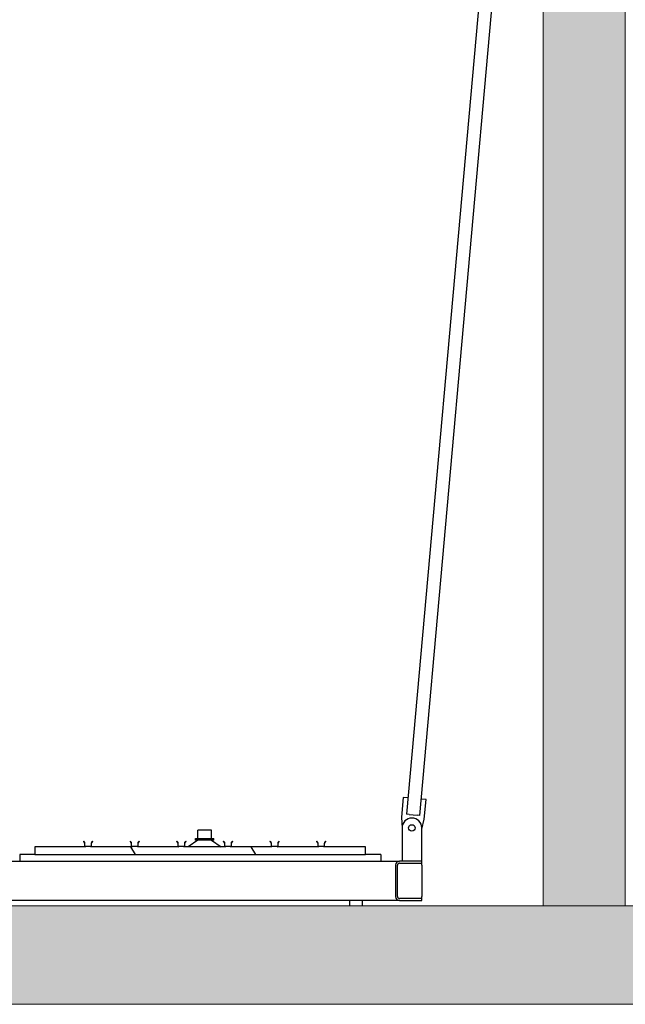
# Model space of a CAD drawing. Extents: x -89225 to 110569, y 13360 to 87647.
# Tile 405 of 478: x 85672 to 87517, y 62264 to 65263. Entities that reach past the tile are written whole.
import ezdxf

# ---------------------------------------------------------------- set-up
doc = ezdxf.new("R2010")
doc.units = 0
doc.layers.add('Beluchtingstank', color=253, linetype='Continuous')
doc.layers.add('Iv-Lines 035', color=4, linetype='Continuous')

# ---------------------------------------------------------------- blocks, each defined once
blk = doc.blocks.new('Beuchtingstank doorsnede')
h = blk.add_hatch()
h.set_pattern_fill('ANSI31', color=256, scale=2540, angle=75, style=0)
h.set_pattern_definition([(120, (1248752.05, -931373.5), (-274.963, -158.7501), [])])
edge = h.paths.add_edge_path()
edge.add_line((1198669.5, -942658.1), (1198653.6, -942658.1))
edge.add_ellipse((1198653.6, -942656.6), major_axis=(-1.56, 0), ratio=1, start_angle=0, end_angle=90, ccw=False)
edge.add_line((1198652, -942656.6), (1198652, -942648.2))
edge.add_ellipse((1198647.8, -942648.2), major_axis=(0, 4.15), ratio=1, start_angle=270, end_angle=315)
edge.add_line((1198650.8, -942645.3), (1198648, -942642.5))
edge.add_line((1198648, -942642.5), (1198647.2, -942643.2))
edge.add_line((1198647.2, -942643.2), (1198650, -942646))
edge.add_ellipse((1198647.8, -942648.2), major_axis=(2.2, -2.2), ratio=1, start_angle=45, end_angle=90, ccw=False)
edge.add_line((1198651, -942648.2), (1198651, -942656.6))
edge.add_ellipse((1198653.6, -942656.6), major_axis=(0, -2.6), ratio=1, start_angle=270, end_angle=360)
edge.add_line((1198653.6, -942659.1), (1198499.7, -942659.1))
edge.add_line((1198499.7, -942659.1), (1198499.7, -942683.1))
edge.add_line((1198499.7, -942683.1), (1199506.5, -942683.1))
edge.add_line((1199506.5, -942683.1), (1199506.5, -942659.1))
edge.add_line((1199506.5, -942659.1), (1199379.5, -942659.1))
edge.add_ellipse((1199379.5, -942656.6), major_axis=(2.6, 0), ratio=1, start_angle=270, end_angle=360)
edge.add_line((1199382.1, -942656.6), (1199382.1, -942648.2))
edge.add_ellipse((1199385.3, -942648.2), major_axis=(0, 3.12), ratio=1, start_angle=45, end_angle=90, ccw=False)
edge.add_line((1199383.1, -942646), (1199385.9, -942643.2))
edge.add_line((1199385.9, -942643.2), (1199385.1, -942642.5))
edge.add_line((1199385.1, -942642.5), (1199382.3, -942645.3))
edge.add_ellipse((1199385.3, -942648.2), major_axis=(-2.94, -2.94), ratio=1, start_angle=270, end_angle=315)
edge.add_line((1199381.1, -942648.2), (1199381.1, -942656.6))
edge.add_ellipse((1199379.5, -942656.6), major_axis=(0, -1.56), ratio=1, start_angle=0, end_angle=90, ccw=False)
edge.add_line((1199379.5, -942658.1), (1199363.6, -942658.1))
edge.add_ellipse((1199363.6, -942656.6), major_axis=(-1.56, 0), ratio=1, start_angle=0, end_angle=90, ccw=False)
edge.add_line((1199362, -942656.6), (1199362, -942648.2))
edge.add_ellipse((1199357.8, -942648.2), major_axis=(0, 4.15), ratio=1, start_angle=270, end_angle=315)
edge.add_line((1199360.8, -942645.3), (1199358, -942642.5))
edge.add_line((1199358, -942642.5), (1199357.2, -942643.2))
edge.add_line((1199357.2, -942643.2), (1199360, -942646))
edge.add_ellipse((1199357.8, -942648.2), major_axis=(2.2, -2.2), ratio=1, start_angle=45, end_angle=90, ccw=False)
edge.add_line((1199361, -942648.2), (1199361, -942656.6))
edge.add_ellipse((1199363.6, -942656.6), major_axis=(0, -2.6), ratio=1, start_angle=270, end_angle=360)
edge.add_line((1199363.6, -942659.1), (1199237.5, -942659.1))
edge.add_ellipse((1199237.5, -942656.6), major_axis=(2.6, 0), ratio=1, start_angle=270, end_angle=360)
edge.add_line((1199240.1, -942656.6), (1199240.1, -942648.2))
edge.add_ellipse((1199243.3, -942648.2), major_axis=(0, 3.12), ratio=1, start_angle=45, end_angle=90, ccw=False)
edge.add_line((1199241.1, -942646), (1199243.9, -942643.2))
edge.add_line((1199243.9, -942643.2), (1199243.1, -942642.5))
edge.add_line((1199243.1, -942642.5), (1199240.3, -942645.3))
edge.add_ellipse((1199243.3, -942648.2), major_axis=(-2.94, -2.94), ratio=1, start_angle=270, end_angle=315)
edge.add_line((1199239.1, -942648.2), (1199239.1, -942656.6))
edge.add_ellipse((1199237.5, -942656.6), major_axis=(0, -1.56), ratio=1, start_angle=0, end_angle=90, ccw=False)
edge.add_line((1199237.5, -942658.1), (1199221.6, -942658.1))
edge.add_ellipse((1199221.6, -942656.6), major_axis=(-1.56, 0), ratio=1, start_angle=0, end_angle=90, ccw=False)
edge.add_line((1199220, -942656.6), (1199220, -942648.2))
edge.add_ellipse((1199215.8, -942648.2), major_axis=(0, 4.15), ratio=1, start_angle=270, end_angle=315)
edge.add_line((1199218.8, -942645.3), (1199216, -942642.5))
edge.add_line((1199216, -942642.5), (1199215.2, -942643.2))
edge.add_line((1199215.2, -942643.2), (1199218, -942646))
edge.add_ellipse((1199215.8, -942648.2), major_axis=(2.2, -2.2), ratio=1, start_angle=45, end_angle=90, ccw=False)
edge.add_line((1199219, -942648.2), (1199219, -942656.6))
edge.add_ellipse((1199221.6, -942656.6), major_axis=(0, -2.6), ratio=1, start_angle=270, end_angle=360)
edge.add_line((1199221.6, -942659.1), (1199095.5, -942659.1))
edge.add_ellipse((1199095.5, -942656.6), major_axis=(2.6, 0), ratio=1, start_angle=270, end_angle=360)
edge.add_line((1199098.1, -942656.6), (1199098.1, -942648.2))
edge.add_ellipse((1199101.3, -942648.2), major_axis=(0, 3.12), ratio=1, start_angle=45, end_angle=90, ccw=False)
edge.add_line((1199099.1, -942646), (1199101.9, -942643.2))
edge.add_line((1199101.9, -942643.2), (1199101.1, -942642.5))
edge.add_line((1199101.1, -942642.5), (1199098.3, -942645.3))
edge.add_ellipse((1199101.3, -942648.2), major_axis=(-2.94, -2.94), ratio=1, start_angle=270, end_angle=315)
edge.add_line((1199097.1, -942648.2), (1199097.1, -942656.6))
edge.add_ellipse((1199095.5, -942656.6), major_axis=(0, -1.56), ratio=1, start_angle=0, end_angle=90, ccw=False)
edge.add_line((1199095.5, -942658.1), (1199079.6, -942658.1))
edge.add_ellipse((1199079.6, -942656.6), major_axis=(-1.56, 0), ratio=1, start_angle=0, end_angle=90, ccw=False)
edge.add_line((1199078, -942656.6), (1199078, -942648.2))
edge.add_ellipse((1199073.8, -942648.2), major_axis=(0, 4.15), ratio=1, start_angle=270, end_angle=315)
edge.add_line((1199076.8, -942645.3), (1199074, -942642.5))
edge.add_line((1199074, -942642.5), (1199073.2, -942643.2))
edge.add_line((1199073.2, -942643.2), (1199076, -942646))
edge.add_ellipse((1199073.8, -942648.2), major_axis=(2.2, -2.2), ratio=1, start_angle=45, end_angle=90, ccw=False)
edge.add_line((1199077, -942648.2), (1199077, -942656.6))
edge.add_ellipse((1199079.6, -942656.6), major_axis=(0, -2.6), ratio=1, start_angle=270, end_angle=360)
edge.add_line((1199079.6, -942659.1), (1198953.5, -942659.1))
edge.add_ellipse((1198953.5, -942656.6), major_axis=(2.6, 0), ratio=1, start_angle=270, end_angle=360)
edge.add_line((1198956.1, -942656.6), (1198956.1, -942648.2))
edge.add_ellipse((1198959.3, -942648.2), major_axis=(0, 3.12), ratio=1, start_angle=45, end_angle=90, ccw=False)
edge.add_line((1198957.1, -942646), (1198959.9, -942643.2))
edge.add_line((1198959.9, -942643.2), (1198959.1, -942642.5))
edge.add_line((1198959.1, -942642.5), (1198956.3, -942645.3))
edge.add_ellipse((1198959.3, -942648.2), major_axis=(-2.94, -2.94), ratio=1, start_angle=270, end_angle=315)
edge.add_line((1198955.1, -942648.2), (1198955.1, -942656.6))
edge.add_ellipse((1198953.5, -942656.6), major_axis=(0, -1.56), ratio=1, start_angle=0, end_angle=90, ccw=False)
edge.add_line((1198953.5, -942658.1), (1198937.6, -942658.1))
edge.add_ellipse((1198937.6, -942656.6), major_axis=(-1.56, 0), ratio=1, start_angle=0, end_angle=90, ccw=False)
edge.add_line((1198936, -942656.6), (1198936, -942648.2))
edge.add_ellipse((1198931.8, -942648.2), major_axis=(0, 4.15), ratio=1, start_angle=270, end_angle=315)
edge.add_line((1198934.8, -942645.3), (1198932, -942642.5))
edge.add_line((1198932, -942642.5), (1198931.2, -942643.2))
edge.add_line((1198931.2, -942643.2), (1198934, -942646))
edge.add_ellipse((1198931.8, -942648.2), major_axis=(2.2, -2.2), ratio=1, start_angle=45, end_angle=90, ccw=False)
edge.add_line((1198935, -942648.2), (1198935, -942656.6))
edge.add_ellipse((1198937.6, -942656.6), major_axis=(0, -2.6), ratio=1, start_angle=270, end_angle=360)
edge.add_line((1198937.6, -942659.1), (1198811.5, -942659.1))
edge.add_ellipse((1198811.5, -942656.6), major_axis=(2.6, 0), ratio=1, start_angle=270, end_angle=360)
edge.add_line((1198814.1, -942656.6), (1198814.1, -942648.2))
edge.add_ellipse((1198817.3, -942648.2), major_axis=(0, 3.12), ratio=1, start_angle=45, end_angle=90, ccw=False)
edge.add_line((1198815.1, -942646), (1198817.9, -942643.2))
edge.add_line((1198817.9, -942643.2), (1198817.1, -942642.5))
edge.add_line((1198817.1, -942642.5), (1198814.3, -942645.3))
edge.add_ellipse((1198817.3, -942648.2), major_axis=(-2.94, -2.94), ratio=1, start_angle=270, end_angle=315)
edge.add_line((1198813.1, -942648.2), (1198813.1, -942656.6))
edge.add_ellipse((1198811.5, -942656.6), major_axis=(0, -1.56), ratio=1, start_angle=0, end_angle=90, ccw=False)
edge.add_line((1198811.5, -942658.1), (1198795.6, -942658.1))
edge.add_ellipse((1198795.6, -942656.6), major_axis=(-1.56, 0), ratio=1, start_angle=0, end_angle=90, ccw=False)
edge.add_line((1198794, -942656.6), (1198794, -942648.2))
edge.add_ellipse((1198789.8, -942648.2), major_axis=(0, 4.15), ratio=1, start_angle=270, end_angle=315)
edge.add_line((1198792.8, -942645.3), (1198790, -942642.5))
edge.add_line((1198790, -942642.5), (1198789.2, -942643.2))
edge.add_line((1198789.2, -942643.2), (1198792, -942646))
edge.add_ellipse((1198789.8, -942648.2), major_axis=(2.2, -2.2), ratio=1, start_angle=45, end_angle=90, ccw=False)
edge.add_line((1198793, -942648.2), (1198793, -942656.6))
edge.add_ellipse((1198795.6, -942656.6), major_axis=(0, -2.6), ratio=1, start_angle=270, end_angle=360)
edge.add_line((1198795.6, -942659.1), (1198669.5, -942659.1))
edge.add_ellipse((1198669.5, -942656.6), major_axis=(2.6, 0), ratio=1, start_angle=270, end_angle=360)
edge.add_line((1198672.1, -942656.6), (1198672.1, -942648.2))
edge.add_ellipse((1198675.3, -942648.2), major_axis=(0, 3.12), ratio=1, start_angle=45, end_angle=90, ccw=False)
edge.add_line((1198673.1, -942646), (1198675.9, -942643.2))
edge.add_line((1198675.9, -942643.2), (1198675.1, -942642.5))
edge.add_line((1198675.1, -942642.5), (1198672.3, -942645.3))
edge.add_ellipse((1198675.3, -942648.2), major_axis=(-2.94, -2.94), ratio=1, start_angle=270, end_angle=315)
edge.add_line((1198671.1, -942648.2), (1198671.1, -942656.6))
edge.add_ellipse((1198669.5, -942656.6), major_axis=(0, -1.56), ratio=1, start_angle=0, end_angle=90, ccw=False)
h = blk.add_hatch()
h.set_pattern_fill('ANSI31', color=256, scale=2540, angle=195.0002, style=0)
h.set_pattern_definition([(240.00025, (1248752.05, -931373.5), (274.9637, -158.7488), [])])
edge = h.paths.add_edge_path()
edge.add_line((1199610, -942823.1), (1199678, -942823.1))
edge.add_line((1199678, -942823.1), (1199678, -942817.1))
edge.add_line((1199678, -942817.1), (1199610, -942817.1))
edge.add_ellipse((1199610, -942811.1), major_axis=(-6, 0), ratio=1, start_angle=0, end_angle=90, ccw=False)
edge.add_line((1199604, -942811.1), (1199604, -942715.1))
edge.add_ellipse((1199610, -942715.1), major_axis=(0, 6), ratio=1, start_angle=0, end_angle=90, ccw=False)
edge.add_line((1199610, -942709.1), (1199678, -942709.1))
edge.add_line((1199678, -942709.1), (1199678, -942703.1))
edge.add_line((1199678, -942703.1), (1199610, -942703.1))
edge.add_ellipse((1199610, -942715.1), major_axis=(-12, 0), ratio=1, start_angle=270, end_angle=360)
edge.add_line((1199598, -942715.1), (1199598, -942811.1))
edge.add_ellipse((1199610, -942811.1), major_axis=(0, -12), ratio=1, start_angle=270, end_angle=360)
for p, q in [((1199912, -939419.1), (1199631.7, -942560.5)), ((1199912, -939869.1), (1199671.5, -942564.1)), ((1199621.2, -942509.4), (1199615.9, -942569.2)), ((1199636.1, -942510.7), (1199621.2, -942509.4)), ((1199690.9, -942515.6), (1199676, -942514.3)), ((1199685.6, -942575.4), (1199690.9, -942515.6)), ((1199615.9, -942569.2), (1199618, -942603.1)), ((1199639.7, -942561.2), (1199631.7, -942560.5)), ((1199639.7, -942561.2), (1199663.6, -942563.4)), ((1199671.5, -942564.1), (1199663.6, -942563.4)), ((1199678, -942605.8), (1199685.6, -942575.4)), ((1199618, -942602.1), (1199618, -942703.1)), ((1199678, -942703.1), (1199678, -942602.1)), ((1198988.9, -942639.1), (1198988.9, -942634.1)), ((1198988.9, -942634.1), (1198989, -942634.1)), ((1198989, -942639.1), (1198989, -942634.1)), ((1198989, -942634.1), (1199016.7, -942634.1)), ((1199037, -942609.1), (1198996, -942609.1)), ((1198996, -942634.1), (1198996, -942609.1)), ((1199016.7, -942639.1), (1199016.7, -942634.1)), ((1199016.7, -942634.1), (1199044.2, -942634.1)), ((1199037, -942634.1), (1199037, -942609.1)), ((1199044.2, -942639.1), (1199044.2, -942634.1)), ((1198653.6, -942659.1), (1198499.7, -942659.1)), ((1198499.7, -942659.1), (1198499.7, -942683.1)), ((1198648, -942642.5), (1198647.2, -942643.2)), ((1198647.2, -942643.2), (1198650, -942646)), ((1198650.8, -942645.3), (1198648, -942642.5)), ((1198651, -942648.2), (1198651, -942656.6)), ((1198652, -942656.6), (1198652, -942648.2)), ((1198669.5, -942658.1), (1198653.6, -942658.1)), ((1198795.6, -942659.1), (1198669.5, -942659.1)), ((1198671.1, -942648.2), (1198671.1, -942656.6)), ((1198672.1, -942656.6), (1198672.1, -942648.2)), ((1198675.1, -942642.5), (1198672.3, -942645.3)), ((1198673.1, -942646), (1198675.9, -942643.2)), ((1198675.9, -942643.2), (1198675.1, -942642.5)), ((1198790, -942642.5), (1198789.2, -942643.2)), ((1198789.2, -942643.2), (1198792, -942646)), ((1198792.8, -942645.3), (1198790, -942642.5)), ((1198793, -942648.2), (1198793, -942656.6)), ((1198794, -942656.6), (1198794, -942648.2)), ((1198811.5, -942658.1), (1198795.6, -942658.1)), ((1198937.6, -942659.1), (1198811.5, -942659.1)), ((1198813.1, -942648.2), (1198813.1, -942656.6)), ((1198814.1, -942656.6), (1198814.1, -942648.2)), ((1198817.1, -942642.5), (1198814.3, -942645.3)), ((1198815.1, -942646), (1198817.9, -942643.2)), ((1198817.9, -942643.2), (1198817.1, -942642.5)), ((1198932, -942642.5), (1198931.2, -942643.2)), ((1198931.2, -942643.2), (1198934, -942646)), ((1198934.8, -942645.3), (1198932, -942642.5)), ((1198935, -942648.2), (1198935, -942656.6)), ((1198936, -942656.6), (1198936, -942648.2)), ((1198953.5, -942658.1), (1198937.6, -942658.1)), ((1199079.6, -942659.1), (1198953.5, -942659.1)), ((1198955.1, -942648.2), (1198955.1, -942656.6)), ((1198956.1, -942656.6), (1198956.1, -942648.2)), ((1198959.1, -942642.5), (1198956.3, -942645.3)), ((1198957.1, -942646), (1198959.9, -942643.2)), ((1198959.9, -942643.2), (1198959.1, -942642.5)), ((1198996, -942639.1), (1198966.5, -942659.1)), ((1198989, -942639.1), (1198988.9, -942639.1)), ((1199016.7, -942639.1), (1198989, -942639.1)), ((1199044.2, -942639.1), (1199016.7, -942639.1)), ((1199037, -942639.1), (1199066.5, -942659.1)), ((1199074, -942642.5), (1199073.2, -942643.2)), ((1199073.2, -942643.2), (1199076, -942646)), ((1199076.8, -942645.3), (1199074, -942642.5)), ((1199077, -942648.2), (1199077, -942656.6)), ((1199078, -942656.6), (1199078, -942648.2)), ((1199095.5, -942658.1), (1199079.6, -942658.1)), ((1199221.6, -942659.1), (1199095.5, -942659.1)), ((1199097.1, -942648.2), (1199097.1, -942656.6)), ((1199098.1, -942656.6), (1199098.1, -942648.2)), ((1199101.1, -942642.5), (1199098.3, -942645.3)), ((1199099.1, -942646), (1199101.9, -942643.2)), ((1199101.9, -942643.2), (1199101.1, -942642.5)), ((1199216, -942642.5), (1199215.2, -942643.2)), ((1199215.2, -942643.2), (1199218, -942646)), ((1199218.8, -942645.3), (1199216, -942642.5)), ((1199219, -942648.2), (1199219, -942656.6)), ((1199220, -942656.6), (1199220, -942648.2)), ((1199237.5, -942658.1), (1199221.6, -942658.1)), ((1199363.6, -942659.1), (1199237.5, -942659.1)), ((1199239.1, -942648.2), (1199239.1, -942656.6)), ((1199240.1, -942656.6), (1199240.1, -942648.2)), ((1199243.1, -942642.5), (1199240.3, -942645.3)), ((1199241.1, -942646), (1199243.9, -942643.2)), ((1199243.9, -942643.2), (1199243.1, -942642.5)), ((1199358, -942642.5), (1199357.2, -942643.2)), ((1199357.2, -942643.2), (1199360, -942646)), ((1199360.8, -942645.3), (1199358, -942642.5)), ((1199361, -942648.2), (1199361, -942656.6)), ((1199362, -942656.6), (1199362, -942648.2)), ((1199379.5, -942658.1), (1199363.6, -942658.1)), ((1199506.5, -942659.1), (1199379.5, -942659.1)), ((1199381.1, -942648.2), (1199381.1, -942656.6)), ((1199382.1, -942656.6), (1199382.1, -942648.2)), ((1199385.1, -942642.5), (1199382.3, -942645.3)), ((1199383.1, -942646), (1199385.9, -942643.2)), ((1199385.9, -942643.2), (1199385.1, -942642.5)), ((1199506.5, -942683.1), (1199506.5, -942659.1)), ((1198499.7, -942683.1), (1198453.1, -942683.1)), ((1198453.1, -942683.1), (1198453.1, -942703.1)), ((1198499.7, -942683.1), (1199506.5, -942683.1)), ((1199553.1, -942683.1), (1199506.5, -942683.1)), ((1199553.1, -942683.1), (1199553.1, -942703.1)), ((1193796, -942703.1), (1199610, -942703.1)), ((1199598, -942715.1), (1199598, -942811.1)), ((1199604, -942811.1), (1199604, -942715.1)), ((1199678, -942703.1), (1199610, -942703.1)), ((1199610, -942709.1), (1199678, -942709.1)), ((1199678, -942709.1), (1199678, -942703.1)), ((1199678, -942715.1), (1199678, -942709.1)), ((1199678, -942715.1), (1199678, -942811.1)), ((1199678, -942817.1), (1199678, -942811.1)), ((1199610, -942823.1), (1193796, -942823.1)), ((1199459, -942839.1), (1199459, -942823.1)), ((1199497, -942839.1), (1199497, -942823.1)), ((1199678, -942817.1), (1199610, -942817.1)), ((1199610, -942823.1), (1199678, -942823.1)), ((1199678, -942823.1), (1199678, -942817.1))]:
    blk.add_line(p, q)
blk.add_circle((1199648, -942602.1), 10)
for centre, radius, start, end in [((1199648, -942602.1), 30, 0, 180), ((1198647.8, -942648.2), 3.12, 0, 45), ((1198647.8, -942648.2), 4.15, 0, 45), ((1198653.6, -942656.6), 2.6, 180, 270), ((1198653.6, -942656.6), 1.56, 180, 270), ((1198669.5, -942656.6), 2.6, 270, 0), ((1198669.5, -942656.6), 1.56, 270, 0), ((1198675.3, -942648.2), 4.15, 135, 180), ((1198675.3, -942648.2), 3.12, 135, 180), ((1198789.8, -942648.2), 3.12, 0, 45), ((1198789.8, -942648.2), 4.15, 0, 45), ((1198795.6, -942656.6), 2.6, 180, 270), ((1198795.6, -942656.6), 1.56, 180, 270), ((1198811.5, -942656.6), 2.6, 270, 0), ((1198811.5, -942656.6), 1.56, 270, 0), ((1198817.3, -942648.2), 4.15, 135, 180), ((1198817.3, -942648.2), 3.12, 135, 180), ((1198931.8, -942648.2), 3.12, 0, 45), ((1198931.8, -942648.2), 4.15, 0, 45), ((1198937.6, -942656.6), 2.6, 180, 270), ((1198937.6, -942656.6), 1.56, 180, 270), ((1198953.5, -942656.6), 2.6, 270, 0), ((1198953.5, -942656.6), 1.56, 270, 0), ((1198959.3, -942648.2), 4.15, 135, 180), ((1198959.3, -942648.2), 3.12, 135, 180), ((1199073.8, -942648.2), 3.12, 0, 45), ((1199073.8, -942648.2), 4.15, 0, 45), ((1199079.6, -942656.6), 2.6, 180, 270), ((1199079.6, -942656.6), 1.56, 180, 270), ((1199095.5, -942656.6), 2.6, 270, 0), ((1199095.5, -942656.6), 1.56, 270, 0), ((1199101.3, -942648.2), 4.15, 135, 180), ((1199101.3, -942648.2), 3.12, 135, 180), ((1199215.8, -942648.2), 3.12, 0, 45), ((1199215.8, -942648.2), 4.15, 0, 45), ((1199221.6, -942656.6), 2.6, 180, 270), ((1199221.6, -942656.6), 1.56, 180, 270), ((1199237.5, -942656.6), 2.6, 270, 0), ((1199237.5, -942656.6), 1.56, 270, 0), ((1199243.3, -942648.2), 4.15, 135, 180), ((1199243.3, -942648.2), 3.12, 135, 180), ((1199357.8, -942648.2), 3.12, 0, 45), ((1199357.8, -942648.2), 4.15, 0, 45), ((1199363.6, -942656.6), 2.6, 180, 270), ((1199363.6, -942656.6), 1.56, 180, 270), ((1199379.5, -942656.6), 2.6, 270, 0), ((1199379.5, -942656.6), 1.56, 270, 0), ((1199385.3, -942648.2), 4.15, 135, 180), ((1199385.3, -942648.2), 3.12, 135, 180), ((1199610, -942715.1), 12, 90, 180), ((1199610, -942715.1), 6, 90, 180), ((1199610, -942811.1), 12, 180, 270), ((1199610, -942811.1), 6, 180, 270)]:
    blk.add_arc(centre, radius, start, end)

msp = doc.modelspace()

# ---------------------------------------------------------------- hatches: boundary and pattern name
at = {"layer": 'Beluchtingstank', "lineweight": 9, "ltscale": 0.01}
h = msp.add_hatch(dxfattribs=at)
h.set_pattern_fill('AR-CONC', color=256, style=0)
h.paths.add_polyline_path([(87517.1, 66264.3), (87513.6, 66264.3), (87273.1, 66264.3), (87267.1, 66264.3), (87267.1, 66258.3), (87267.1, 65970.3), (87267.1, 62564.3), (87517.1, 62564.3), (87517.1, 66184.3), (87517.1, 66252.3)])
h.paths.add_polyline_path([(100717.1, 62564.3), (100717.1, 65970.3), (100717.1, 66258.3), (100717.1, 66264.3), (100711.1, 66264.3), (100470.6, 66264.3), (100467.1, 66264.3), (100467.1, 66252.3), (100467.1, 66184.3), (100467.1, 62564.3)])
h = msp.add_hatch(dxfattribs=at)
h.set_pattern_fill('AR-CONC', color=256, style=0)
h.set_pattern_definition([(50, (-1047045.63, 1032403.43), (182.184669, -15.939086), [19.05, -209.55]), (355, (-1047045.63, 1032403.43), (-35.243421, 191.056845), [15.24, -167.640584]), (100.451445, (-1047030.45, 1032402.1), (146.941247, 175.117752), [16.190009, -178.090245]), (46.1842, (-1047045.63, 1032454.23), (271.07904, -42.042328), [28.575, -314.325]), (96.635558, (-1047023.04, 1032450.73), (237.404134, 247.426125), [24.285023, -267.13561]), (351.184151, (-1047045.63, 1032454.23), (237.404134, 247.426125), [22.859967, -251.45973]), (21, (-1047020.23, 1032441.53), (151.614391, -102.265198), [19.05, -209.55]), (326, (-1047020.23, 1032441.53), (61.802028, 184.187966), [15.24, -167.64]), (71.451445, (-1047007.6, 1032433), (213.41642, 81.922769), [16.190009, -178.089938]), (37.5, (-1047045.63, 1032403.43), (3.0886033, 84.555039), [0, -165.608, 0, -170.18, 0, -168.275]), (7.5, (-1047045.63, 1032403.43), (66.8196625, 100.180575), [0, -97.028, 0, -161.798, 0, -64.135]), (327.5, (-1047102.275, 1032403.43), (135.5905952, -5.728744), [0, -63.5, 0, -198.12, 0, -262.89]), (317.5, (-1047127.68, 1032403.43), (148.129181, 25.426491), [0, -82.55, 0, -131.572, 0, -186.69])])
h.paths.add_polyline_path([(107367.1, 62264.3), (107367.1, 62564.3), (107067.1, 62564.3), (100717.1, 62564.3), (100467.1, 62564.3), (94117.1, 62564.3), (93867.1, 62564.3), (87517.1, 62564.3), (87267.1, 62564.3), (80917.1, 62564.3), (80617.1, 62564.3), (80617.1, 62264.3)])

# ---------------------------------------------------------------- linework, layer by layer
for p, q in [((87267.1, 66264.3), (87267.1, 62564.3)), ((87517.1, 62564.3), (87517.1, 66264.3)), ((107367.1, 62564.3), (80617.1, 62564.3)), ((87267.1, 62564.3), (87517.1, 62564.3)), ((80617.1, 62264.3), (107367.1, 62264.3))]:
    msp.add_line(p, q, dxfattribs=at)

# ---------------------------------------------------------------- block references
at = {"layer": 'Iv-Lines 035'}
msp.add_blockref('Beuchtingstank doorsnede', (-1112780.9, 1005403.4), dxfattribs=at)

doc.saveas('drawing.dxf')
